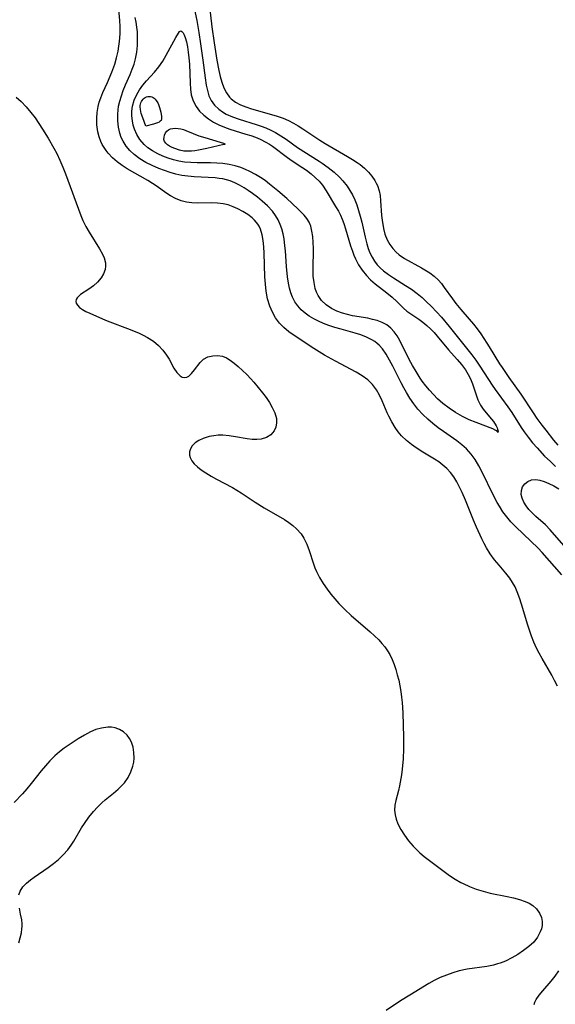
# Model space of a CAD drawing. Header units: inches. Extents: x 1073367 to 1082519, y 1569854 to 1574957.
# Tile 385 of 565: x 1081296 to 1081433, y 1571413 to 1571665. Entities that reach past the tile are written whole.
import ezdxf

# ---------------------------------------------------------------- set-up
doc = ezdxf.new("R2010")
doc.units = ezdxf.units.IN
doc.header["$MEASUREMENT"] = 0
doc.layers.add('CGG_CurvaNivelLidar_v1', color=7, linetype='Continuous', lineweight=30, true_color=0x008008)

msp = doc.modelspace()

# ---------------------------------------------------------------- linework, layer by layer
at = {"layer": 'CGG_CurvaNivelLidar_v1'}
for points in [[(1081433.7759, 1571494.7928, 75.5), (1081433.0724, 1571496.2433, 75.5), (1081432.3263, 1571497.676, 75.5), (1081429.879, 1571501.8835, 75.5), (1081429.089, 1571503.2975, 75.5), (1081428.4506, 1571504.5627, 75.5), (1081427.7815, 1571506.0607, 75.5), (1081427.173, 1571507.5907, 75.5), (1081426.6188, 1571509.1444, 75.5), (1081426.1153, 1571510.7149, 75.5), (1081424.9707, 1571514.6795, 75.5), (1081424.1897, 1571517.1378, 75.5), (1081423.4951, 1571518.9726, 75.5), (1081422.9333, 1571520.1814, 75.5), (1081422.2937, 1571521.338, 75.5), (1081421.5734, 1571522.4343, 75.5), (1081420.6058, 1571523.6719, 75.5), (1081418.8438, 1571525.7356, 75.5), (1081417.7, 1571527.1559, 75.5), (1081416.6181, 1571528.6401, 75.5), (1081415.6327, 1571530.1992, 75.5), (1081415.0197, 1571531.3317, 75.5), (1081414.4512, 1571532.4966, 75.5), (1081413.1202, 1571535.4571, 75.5), (1081412.3539, 1571537.2532, 75.5), (1081410.2551, 1571542.4124, 75.5), (1081409.426, 1571544.3403, 75.5), (1081408.7765, 1571545.7344, 75.5), (1081408.0704, 1571547.0765, 75.5), (1081407.2765, 1571548.3457, 75.5), (1081406.4264, 1571549.4519, 75.5), (1081405.4749, 1571550.4678, 75.5), (1081404.4865, 1571551.344, 75.5), (1081403.43, 1571552.1474, 75.5), (1081402.3226, 1571552.8907, 75.5), (1081399.3692, 1571554.6615, 75.5), (1081397.6528, 1571555.7593, 75.5), (1081396.4933, 1571556.579, 75.5), (1081395.1512, 1571557.6464, 75.5), (1081393.9298, 1571558.8212, 75.5), (1081393.0683, 1571559.8552, 75.5), (1081392.2886, 1571560.9619, 75.5), (1081391.4191, 1571562.3809, 75.5), (1081390.6311, 1571563.8545, 75.5), (1081390.2271, 1571564.6933, 75.5), (1081388.9193, 1571567.7294, 75.5), (1081388.2527, 1571569.1997, 75.5), (1081387.5011, 1571570.5863, 75.5), (1081386.5297, 1571571.9274, 75.5), (1081385.2965, 1571573.1097, 75.5), (1081383.8705, 1571574.1404, 75.5), (1081382.311, 1571575.0782, 75.5), (1081377.0538, 1571577.8828, 75.5), (1081374.2329, 1571579.4536, 75.5), (1081371.4702, 1571581.1825, 75.5), (1081366.4916, 1571584.4589, 75.5), (1081365.118, 1571585.4377, 75.5), (1081363.837, 1571586.4839, 75.5), (1081362.6929, 1571587.6397, 75.5), (1081361.7107, 1571588.9602, 75.5), (1081360.898, 1571590.4087, 75.5), (1081360.2395, 1571591.9577, 75.5), (1081359.6568, 1571593.8812, 75.5), (1081359.297, 1571595.7778, 75.5), (1081359.088, 1571597.6282, 75.5), (1081358.9667, 1571599.5077, 75.5), (1081358.8005, 1571605.4805, 75.5), (1081358.7145, 1571607.1289, 75.5), (1081358.5536, 1571608.7217, 75.5), (1081358.2775, 1571610.2364, 75.5), (1081357.8384, 1571611.6447, 75.5), (1081357.4868, 1571612.3992, 75.5), (1081357.1798, 1571612.9129, 75.5), (1081356.8561, 1571613.3641, 75.5), (1081356.3085, 1571613.9927, 75.5), (1081355.6961, 1571614.568, 75.5), (1081354.5731, 1571615.4131, 75.5), (1081353.3479, 1571616.1548, 75.5), (1081352.0604, 1571616.8173, 75.5), (1081350.8257, 1571617.3732, 75.5), (1081349.5623, 1571617.837, 75.5), (1081348.2629, 1571618.1648, 75.5), (1081346.8188, 1571618.3328, 75.5), (1081345.3386, 1571618.3638, 75.5), (1081341.7072, 1571618.2978, 75.5), (1081340.3189, 1571618.3552, 75.5), (1081338.955, 1571618.5334, 75.5), (1081337.5201, 1571618.9079, 75.5), (1081336.1381, 1571619.4569, 75.5), (1081334.8203, 1571620.1577, 75.5), (1081333.6684, 1571620.9147, 75.5), (1081331.3875, 1571622.5647, 75.5), (1081330.2449, 1571623.3276, 75.5), (1081329.0574, 1571624.0613, 75.5), (1081323.7428, 1571627.0791, 75.5), (1081322.4409, 1571627.9108, 75.5), (1081321.1696, 1571628.872, 75.5), (1081319.9932, 1571629.9258, 75.5), (1081318.9235, 1571631.0598, 75.5), (1081318.3553, 1571631.7584, 75.5), (1081317.8404, 1571632.4881, 75.5), (1081317.3863, 1571633.2581, 75.5), (1081316.9995, 1571634.0626, 75.5), (1081316.5574, 1571635.2878, 75.5), (1081316.245, 1571636.5625, 75.5), (1081316.01, 1571638.2863, 75.5), (1081315.9612, 1571640.0407, 75.5), (1081316.0642, 1571641.5105, 75.5), (1081316.3074, 1571642.97, 75.5), (1081316.6107, 1571644.1257, 75.5), (1081316.9994, 1571645.264, 75.5), (1081317.5286, 1571646.5506, 75.5), (1081318.6841, 1571649.1316, 75.5), (1081319.8025, 1571651.7714, 75.5), (1081320.5678, 1571653.8412, 75.5), (1081321.0425, 1571655.4905, 75.5), (1081321.4117, 1571657.1713, 75.5), (1081321.6198, 1571658.4056, 75.5), (1081321.7775, 1571659.6487, 75.5), (1081321.9168, 1571661.5549, 75.5), (1081321.9287, 1571663.466, 75.5), (1081321.847, 1571664.9978, 75.5), (1081321.0962, 1571673.7108, 75.5)], [(1081344.4395, 1571671.6383, 75.5), (1081345.391, 1571663.3706, 75.5), (1081345.9754, 1571659.2539, 75.5), (1081346.7004, 1571654.8167, 75.5), (1081347.1856, 1571652.2394, 75.5), (1081347.5392, 1571650.6849, 75.5), (1081347.9604, 1571649.1981, 75.5), (1081348.4743, 1571647.8029, 75.5), (1081349.113, 1571646.5295, 75.5), (1081349.9166, 1571645.4161, 75.5), (1081350.3532, 1571644.9716, 75.5), (1081351.4469, 1571644.1481, 75.5), (1081352.6999, 1571643.4777, 75.5), (1081354.07, 1571642.9167, 75.5), (1081355.5227, 1571642.4285, 75.5), (1081360.6348, 1571640.9496, 75.5), (1081362.1412, 1571640.4965, 75.5), (1081363.6191, 1571639.9952, 75.5), (1081365.0475, 1571639.4024, 75.5), (1081366.2846, 1571638.7609, 75.5), (1081367.4854, 1571638.0431, 75.5), (1081368.6716, 1571637.2834, 75.5), (1081373.0426, 1571634.3629, 75.5), (1081374.3681, 1571633.5425, 75.5), (1081380.0741, 1571630.2638, 75.5), (1081381.3534, 1571629.4959, 75.5), (1081382.5868, 1571628.6947, 75.5), (1081383.3536, 1571628.1444, 75.5), (1081384.4479, 1571627.2422, 75.5), (1081385.4463, 1571626.2637, 75.5), (1081386.3364, 1571625.2145, 75.5), (1081387.0996, 1571624.0968, 75.5), (1081387.4574, 1571623.4497, 75.5), (1081387.7639, 1571622.7751, 75.5), (1081388.1827, 1571621.484, 75.5), (1081388.4229, 1571620.2282, 75.5), (1081388.5636, 1571618.9343, 75.5), (1081388.8199, 1571615.1814, 75.5), (1081388.9424, 1571613.9672, 75.5), (1081389.2842, 1571611.8641, 75.5), (1081389.6853, 1571610.3391, 75.5), (1081390.2513, 1571608.9043, 75.5), (1081390.9082, 1571607.7458, 75.5), (1081391.6984, 1571606.681, 75.5), (1081392.4638, 1571605.8472, 75.5), (1081393.31, 1571605.0962, 75.5), (1081394.7092, 1571604.1409, 75.5), (1081399.0205, 1571601.7977, 75.5), (1081399.9064, 1571601.2722, 75.5), (1081401.1208, 1571600.4935, 75.5), (1081402.2624, 1571599.6509, 75.5), (1081403.2955, 1571598.7134, 75.5), (1081404.1048, 1571597.7824, 75.5), (1081404.8553, 1571596.7789, 75.5), (1081406.9194, 1571593.8703, 75.5), (1081407.8399, 1571592.6599, 75.5), (1081409.1018, 1571591.1063, 75.5), (1081411.2419, 1571588.656, 75.5), (1081412.2913, 1571587.3995, 75.5), (1081413.2429, 1571586.1467, 75.5), (1081414.1549, 1571584.8531, 75.5), (1081415.7041, 1571582.5439, 75.5), (1081416.3518, 1571581.5429, 75.5), (1081419.0065, 1571577.2447, 75.5), (1081419.6457, 1571576.2713, 75.5), (1081421.3504, 1571573.773, 75.5), (1081424.4277, 1571569.5123, 75.5), (1081427.597, 1571564.6581, 75.5), (1081428.5464, 1571563.2628, 75.5), (1081429.8116, 1571561.5351, 75.5), (1081430.8002, 1571560.2585, 75.5), (1081432.8196, 1571557.7511, 75.5), (1081433.8993, 1571556.4433, 75.5)], [(1081340.8976, 1571668.1802, 75), (1081341.5323, 1571664.9768, 75), (1081342.0586, 1571661.9314, 75), (1081342.5236, 1571658.9959, 75), (1081343.1007, 1571654.8757, 75), (1081343.6537, 1571650.3072, 75), (1081343.9421, 1571648.4762, 75), (1081344.2499, 1571647.086, 75), (1081344.6658, 1571645.7748, 75), (1081345.2343, 1571644.5667, 75), (1081346.115, 1571643.3412, 75), (1081347.2185, 1571642.2872, 75), (1081348.1189, 1571641.6449, 75), (1081349.0997, 1571641.0851, 75), (1081350.6829, 1571640.3819, 75), (1081352.366, 1571639.7866, 75), (1081356.7356, 1571638.4357, 75), (1081357.9904, 1571638.0032, 75), (1081359.2384, 1571637.5141, 75), (1081360.4584, 1571636.9663, 75), (1081361.6427, 1571636.3546, 75), (1081363.0293, 1571635.5224, 75), (1081364.371, 1571634.6222, 75), (1081367.3364, 1571632.5231, 75), (1081372.8839, 1571629.0085, 75), (1081373.6567, 1571628.4907, 75), (1081375.1866, 1571627.3866, 75), (1081376.6478, 1571626.2121, 75), (1081378.0209, 1571624.9634, 75), (1081378.92, 1571624.0299, 75), (1081380.0062, 1571622.6749, 75), (1081380.7281, 1571621.5608, 75), (1081381.3668, 1571620.3886, 75), (1081381.9342, 1571619.1699, 75), (1081382.4443, 1571617.8934, 75), (1081382.932, 1571616.4391, 75), (1081383.3534, 1571614.9558, 75), (1081383.7264, 1571613.4558, 75), (1081384.5993, 1571609.6018, 75), (1081385.0437, 1571607.8816, 75), (1081385.4128, 1571606.6985, 75), (1081385.8474, 1571605.5594, 75), (1081386.3681, 1571604.4766, 75), (1081386.9895, 1571603.4675, 75), (1081387.7145, 1571602.5338, 75), (1081388.4888, 1571601.7266, 75), (1081389.3383, 1571600.9832, 75), (1081390.5633, 1571600.0728, 75), (1081391.8615, 1571599.2199, 75), (1081394.9593, 1571597.2744, 75), (1081396.4441, 1571596.2735, 75), (1081397.8911, 1571595.2087, 75), (1081399.1633, 1571594.1632, 75), (1081400.2375, 1571593.1825, 75), (1081401.5603, 1571591.8889, 75), (1081402.8502, 1571590.5464, 75), (1081404.1034, 1571589.1587, 75), (1081406.1193, 1571586.7506, 75), (1081410.8649, 1571580.8473, 75), (1081411.9158, 1571579.5006, 75), (1081412.9301, 1571578.132, 75), (1081413.9608, 1571576.6381, 75), (1081417.0846, 1571571.7833, 75), (1081417.86, 1571570.6748, 75), (1081421.1312, 1571566.2371, 75), (1081422.1428, 1571564.7466, 75), (1081424.5185, 1571560.9849, 75), (1081425.2511, 1571559.8828, 75), (1081426.3018, 1571558.4526, 75), (1081427.4226, 1571557.0665, 75), (1081428.5961, 1571555.7152, 75), (1081430.5119, 1571553.6598, 75), (1081431.8916, 1571552.3093, 75), (1081433.3252, 1571551.0115, 75)], [(1081434.9333, 1571523.2858, 75), (1081429.9008, 1571528.976, 75), (1081428.89, 1571530.0691, 75), (1081427.0223, 1571531.9294, 75), (1081423.1078, 1571535.5224, 75), (1081421.8473, 1571536.8271, 75), (1081420.8031, 1571538.093, 75), (1081419.8412, 1571539.4331, 75), (1081418.9479, 1571540.8314, 75), (1081418.4058, 1571541.7542, 75), (1081417.3472, 1571543.7352, 75), (1081414.5625, 1571549.548, 75), (1081413.7034, 1571551.1847, 75), (1081412.7556, 1571552.747, 75), (1081411.6989, 1571554.1754, 75), (1081410.5058, 1571555.4826, 75), (1081409.3235, 1571556.5408, 75), (1081408.0583, 1571557.5183, 75), (1081404.6254, 1571559.8949, 75), (1081403.2436, 1571560.899, 75), (1081401.8966, 1571561.9561, 75), (1081400.5986, 1571563.0733, 75), (1081399.3669, 1571564.2613, 75), (1081398.0987, 1571565.6716, 75), (1081397.0369, 1571567.0222, 75), (1081396.052, 1571568.4329, 75), (1081395.145, 1571569.8961, 75), (1081394.4694, 1571571.111, 75), (1081393.8306, 1571572.3448, 75), (1081391.7127, 1571576.5926, 75), (1081390.8735, 1571578.1747, 75), (1081389.9839, 1571579.6735, 75), (1081389.0049, 1571581.0469, 75), (1081388.1681, 1571581.9816, 75), (1081387.6501, 1571582.4553, 75), (1081387.0746, 1571582.8956, 75), (1081386.3314, 1571583.3652, 75), (1081384.985, 1571584.0366, 75), (1081383.5393, 1571584.6006, 75), (1081382.0228, 1571585.0906, 75), (1081378.462, 1571586.0778, 75), (1081376.8739, 1571586.5439, 75), (1081375.3027, 1571587.0564, 75), (1081373.9561, 1571587.5505, 75), (1081372.6502, 1571588.1072, 75), (1081371.4462, 1571588.7205, 75), (1081370.3053, 1571589.4121, 75), (1081369.2394, 1571590.1831, 75), (1081368.2473, 1571591.0538, 75), (1081367.3682, 1571592.0183, 75), (1081366.6201, 1571593.0858, 75), (1081366.0123, 1571594.2458, 75), (1081365.577, 1571595.3871, 75), (1081365.2423, 1571596.5848, 75), (1081364.9867, 1571597.8266, 75), (1081364.7429, 1571599.4931, 75), (1081364.4944, 1571602.1482, 75), (1081364.2158, 1571606.1077, 75), (1081364.0954, 1571607.4036, 75), (1081363.8574, 1571609.214, 75), (1081363.6204, 1571610.4733, 75), (1081363.3065, 1571611.6961, 75), (1081362.8933, 1571612.872, 75), (1081362.3338, 1571614.0458, 75), (1081361.6565, 1571615.1583, 75), (1081360.877, 1571616.2106, 75), (1081359.6471, 1571617.576, 75), (1081358.2842, 1571618.8367, 75), (1081357.0645, 1571619.8207, 75), (1081355.7998, 1571620.7544, 75), (1081354.7255, 1571621.5014, 75), (1081353.6319, 1571622.21, 75), (1081352.514, 1571622.864, 75), (1081351.3044, 1571623.4735, 75), (1081350.0549, 1571623.9794, 75), (1081349.1497, 1571624.2609, 75), (1081348.2246, 1571624.4805, 75), (1081347.2616, 1571624.6441, 75), (1081346.2843, 1571624.7578, 75), (1081344.4903, 1571624.877, 75), (1081340.8502, 1571625.0225, 75), (1081338.5184, 1571625.248, 75), (1081337.7165, 1571625.3817, 75), (1081336.227, 1571625.7115, 75), (1081334.7539, 1571626.1284, 75), (1081333.2992, 1571626.617, 75), (1081331.8663, 1571627.1655, 75), (1081330.1584, 1571627.9066, 75), (1081328.5125, 1571628.7332, 75), (1081326.9602, 1571629.6595, 75), (1081325.5354, 1571630.7116, 75), (1081324.4328, 1571631.7488, 75), (1081323.4764, 1571632.8954, 75), (1081322.6885, 1571634.1461, 75), (1081322.2331, 1571635.1256, 75), (1081321.878, 1571636.1506, 75), (1081321.5242, 1571637.7278, 75), (1081321.351, 1571639.3557, 75), (1081321.3425, 1571641.0104, 75), (1081321.4183, 1571642.0351, 75), (1081321.5615, 1571643.0578, 75), (1081321.863, 1571644.4153, 75), (1081322.2675, 1571645.7622, 75), (1081322.7478, 1571647.0984, 75), (1081323.3312, 1571648.5412, 75), (1081324.488, 1571651.1905, 75), (1081325.0331, 1571652.5212, 75), (1081325.5066, 1571653.8716, 75), (1081325.8554, 1571655.1549, 75), (1081326.1787, 1571656.8668, 75), (1081326.3665, 1571658.6023, 75), (1081326.4289, 1571660.3496, 75), (1081326.3675, 1571662.0979, 75), (1081326.2479, 1571663.3095, 75), (1081326.0581, 1571664.5351, 75), (1081325.8146, 1571665.7547, 75)], [(1081295.3987, 1571645.4128, 76), (1081296.6098, 1571644.288, 76), (1081297.9128, 1571642.9256, 76), (1081299.131, 1571641.4712, 76), (1081300.1767, 1571640.0808, 76), (1081301.1723, 1571638.6455, 76), (1081302.1259, 1571637.1773, 76), (1081303.5078, 1571634.9111, 76), (1081304.9747, 1571632.3986, 76), (1081305.728, 1571631.0085, 76), (1081306.5472, 1571629.2928, 76), (1081307.2889, 1571627.5419, 76), (1081307.979, 1571625.7742, 76), (1081311.8901, 1571615.1566, 76), (1081312.4137, 1571613.8823, 76), (1081313.1604, 1571612.3656, 76), (1081313.9961, 1571610.9011, 76), (1081316.6993, 1571606.6282, 76), (1081317.456, 1571605.2496, 76), (1081317.8722, 1571604.2826, 76), (1081318.1868, 1571603.0438, 76), (1081318.223, 1571602.1955, 76), (1081318.1066, 1571601.3606, 76), (1081317.6981, 1571600.2349, 76), (1081317.0598, 1571599.1739, 76), (1081316.1607, 1571598.0944, 76), (1081315.1155, 1571597.1393, 76), (1081313.9825, 1571596.3273, 76), (1081311.8522, 1571594.9286, 76), (1081311.37, 1571594.5292, 76), (1081310.9875, 1571594.1198, 76), (1081310.7287, 1571593.695, 76), (1081310.621, 1571593.1975, 76), (1081310.7156, 1571592.715, 76), (1081311.0137, 1571592.2068, 76), (1081311.5866, 1571591.644, 76), (1081312.3559, 1571591.115, 76), (1081313.2141, 1571590.6454, 76), (1081314.1741, 1571590.184, 76), (1081317.4454, 1571588.7098, 76), (1081318.628, 1571588.2129, 76), (1081324.4947, 1571586.0048, 76), (1081326.8255, 1571585.0254, 76), (1081327.8554, 1571584.5332, 76), (1081328.9709, 1571583.9343, 76), (1081330.458, 1571582.999, 76), (1081331.7888, 1571581.9403, 76), (1081332.9084, 1571580.752, 76), (1081333.8364, 1571579.4641, 76), (1081334.4484, 1571578.4126, 76), (1081335.6909, 1571576.1233, 76), (1081336.4137, 1571575.0446, 76), (1081336.8451, 1571574.552, 76), (1081337.296, 1571574.1596, 76), (1081337.8488, 1571573.848, 76), (1081338.4098, 1571573.7287, 76), (1081338.9652, 1571573.8219, 76), (1081339.4983, 1571574.1033, 76), (1081340.236, 1571574.7918, 76), (1081340.9398, 1571575.6583, 76), (1081342.4138, 1571577.5955, 76), (1081343.3019, 1571578.423, 76), (1081344.4122, 1571578.9839, 76), (1081345.676, 1571579.2824, 76), (1081346.8899, 1571579.3436, 76), (1081348.1136, 1571579.145, 76), (1081349.1217, 1571578.7326, 76), (1081350.1154, 1571578.1315, 76), (1081351.1045, 1571577.3906, 76), (1081352.0983, 1571576.5522, 76), (1081353.2114, 1571575.5473, 76), (1081354.3178, 1571574.4796, 76), (1081355.3921, 1571573.3561, 76), (1081356.1516, 1571572.4979, 76), (1081358.3851, 1571569.8487, 76), (1081359.2932, 1571568.6169, 76), (1081360.1123, 1571567.3571, 76), (1081360.8306, 1571566.0955, 76), (1081361.4993, 1571564.6621, 76), (1081361.9034, 1571563.2561, 76), (1081361.9658, 1571562.1168, 76), (1081361.7774, 1571561.0372, 76), (1081361.3421, 1571560.0636, 76), (1081360.4972, 1571559.0918, 76), (1081359.3713, 1571558.3732, 76), (1081358.0337, 1571557.9502, 76), (1081356.8914, 1571557.8493, 76), (1081355.6765, 1571557.9054, 76), (1081354.4079, 1571558.0694, 76), (1081351.4794, 1571558.5991, 76), (1081349.8678, 1571558.8531, 76), (1081348.2559, 1571558.9867, 76), (1081347.0547, 1571558.9663, 76), (1081345.8769, 1571558.8439, 76), (1081344.7382, 1571558.629, 76), (1081343.9219, 1571558.4111, 76), (1081343.1465, 1571558.1425, 76), (1081342.0605, 1571557.6291, 76), (1081341.1292, 1571557.0003, 76), (1081340.3952, 1571556.2626, 76), (1081339.9392, 1571555.5067, 76), (1081339.7061, 1571554.6928, 76), (1081339.71, 1571553.89, 76), (1081339.8597, 1571553.2852, 76), (1081340.2917, 1571552.4246, 76), (1081340.9225, 1571551.6312, 76), (1081341.7199, 1571550.8766, 76), (1081342.6473, 1571550.1543, 76), (1081343.8679, 1571549.3357, 76), (1081345.1982, 1571548.5392, 76), (1081346.5959, 1571547.7666, 76), (1081350.6677, 1571545.6365, 76), (1081351.8095, 1571544.962, 76), (1081352.9354, 1571544.2473, 76), (1081356.5055, 1571541.871, 76), (1081358.8136, 1571540.4024, 76), (1081364.0143, 1571537.3906, 76), (1081365.114, 1571536.6775, 76), (1081366.1482, 1571535.9141, 76), (1081367.0955, 1571535.079, 76), (1081368.2232, 1571533.7778, 76), (1081368.9367, 1571532.6599, 76), (1081369.6571, 1571531.1498, 76), (1081370.2728, 1571529.5163, 76), (1081371.404, 1571526.1336, 76), (1081371.7776, 1571525.1138, 76), (1081372.1951, 1571524.1086, 76), (1081372.9704, 1571522.5686, 76), (1081373.8717, 1571521.0758, 76), (1081374.8732, 1571519.6243, 76), (1081375.8296, 1571518.3691, 76), (1081376.8414, 1571517.1442, 76), (1081377.9037, 1571515.9521, 76), (1081379.4185, 1571514.398, 76), (1081381.0326, 1571512.9029, 76), (1081385.8856, 1571508.7266, 76), (1081387.0037, 1571507.7035, 76), (1081388.0712, 1571506.6507, 76), (1081388.8837, 1571505.7679, 76), (1081389.635, 1571504.8447, 76), (1081390.2996, 1571503.8888, 76), (1081390.8901, 1571502.8856, 76), (1081391.4859, 1571501.6671, 76), (1081391.998, 1571500.4016, 76), (1081392.4397, 1571499.0988, 76), (1081392.8329, 1571497.7309, 76), (1081393.1854, 1571496.3201, 76), (1081393.4905, 1571494.8897, 76), (1081393.7407, 1571493.442, 76), (1081393.9233, 1571492.0389, 76), (1081394.058, 1571490.6251, 76), (1081394.215, 1571488.0129, 76), (1081394.4288, 1571481.7942, 76), (1081394.4464, 1571480.0285, 76), (1081394.4198, 1571478.7906, 76), (1081394.2977, 1571476.2284, 76), (1081394.0759, 1571473.6042, 76), (1081393.8812, 1571472.1465, 76), (1081393.372, 1571469.3296, 76), (1081393.1178, 1571468.1725, 76), (1081392.468, 1571465.6103, 76), (1081392.231, 1571464.3719, 76), (1081392.1498, 1571463.1425, 76), (1081392.2715, 1571461.9732, 76), (1081392.5687, 1571460.8034, 76), (1081393.0105, 1571459.6372, 76), (1081393.7488, 1571458.157, 76), (1081394.6472, 1571456.7028, 76), (1081395.685, 1571455.2897, 76), (1081396.8538, 1571453.9375, 76), (1081397.8824, 1571452.9102, 76), (1081398.6023, 1571452.2537, 76), (1081399.7236, 1571451.3, 76), (1081402.0695, 1571449.4665, 76), (1081404.8244, 1571447.4312, 76), (1081406.2108, 1571446.4489, 76), (1081407.6252, 1571445.5162, 76), (1081409.0835, 1571444.6617, 76), (1081409.6407, 1571444.3699, 76), (1081411.3156, 1571443.6017, 76), (1081413.0435, 1571442.9475, 76), (1081414.809, 1571442.3956, 76), (1081416.5985, 1571441.941, 76), (1081420.9194, 1571441.0814, 76), (1081422.5225, 1571440.7252, 76), (1081424.0588, 1571440.3104, 76), (1081425.4966, 1571439.8097, 76), (1081426.5354, 1571439.3323, 76), (1081427.4638, 1571438.7578, 76), (1081428.4457, 1571437.8665, 76), (1081429.1941, 1571436.824, 76), (1081429.6839, 1571435.6708, 76), (1081429.8683, 1571434.6724, 76), (1081429.8497, 1571433.6508, 76), (1081429.6846, 1571432.8268, 76), (1081429.401, 1571432.0105, 76), (1081428.6912, 1571430.6634, 76), (1081427.7206, 1571429.4058, 76), (1081426.5076, 1571428.2701, 76), (1081425.1257, 1571427.2272, 76), (1081423.6527, 1571426.251, 76), (1081422.0986, 1571425.3493, 76), (1081420.4698, 1571424.5592, 76), (1081419.1803, 1571424.0559, 76), (1081418.4954, 1571423.8305, 76), (1081417.3941, 1571423.5312, 76), (1081415.7485, 1571423.1997, 76), (1081410.715, 1571422.4701, 76), (1081408.6283, 1571422.0403, 76), (1081407.0011, 1571421.5649, 76), (1081405.4031, 1571420.9835, 76), (1081403.8357, 1571420.3101, 76), (1081402.302, 1571419.5536, 76), (1081400.929, 1571418.7962, 76), (1081396.0204, 1571415.8742, 76), (1081393.651, 1571414.3767, 76), (1081390.0029, 1571411.9106, 76)], [(1081435.4561, 1571530.7469, 74.5), (1081431.9283, 1571534.7522, 74.5), (1081430.6985, 1571536.0421, 74.5), (1081428.2572, 1571538.2322, 74.5), (1081427.3455, 1571539.0946, 74.5), (1081426.5096, 1571539.9843, 74.5), (1081425.7816, 1571540.9042, 74.5), (1081425.184, 1571541.8746, 74.5), (1081424.7614, 1571542.8581, 74.5), (1081424.5453, 1571543.8322, 74.5), (1081424.5779, 1571544.8587, 74.5), (1081424.8738, 1571545.7944, 74.5), (1081425.4127, 1571546.5827, 74.5), (1081426.1965, 1571547.1802, 74.5), (1081427.159, 1571547.5437, 74.5), (1081428.2425, 1571547.6486, 74.5), (1081429.3145, 1571547.4984, 74.5), (1081430.4304, 1571547.1522, 74.5), (1081431.5759, 1571546.6595, 74.5), (1081432.8525, 1571545.9964, 74.5), (1081434.1276, 1571545.2379, 74.5)], [(1081296.0623, 1571441.4709, 76.5), (1081296.3515, 1571442.3786, 76.5), (1081297.0459, 1571443.4978, 76.5), (1081298.0226, 1571444.508, 76.5), (1081299.0541, 1571445.3373, 76.5), (1081299.9864, 1571446.0125, 76.5), (1081303.5545, 1571448.4773, 76.5), (1081304.8911, 1571449.4751, 76.5), (1081306.1814, 1571450.5365, 76.5), (1081307.3959, 1571451.6728, 76.5), (1081308.5499, 1571452.9609, 76.5), (1081309.4223, 1571454.1516, 76.5), (1081310.0896, 1571455.1761, 76.5), (1081312.1098, 1571458.5842, 76.5), (1081312.833, 1571459.7507, 76.5), (1081313.9189, 1571461.3135, 76.5), (1081315.1116, 1571462.7995, 76.5), (1081316.1434, 1571463.9199, 76.5), (1081317.2368, 1571464.9718, 76.5), (1081318.1183, 1571465.738, 76.5), (1081320.2709, 1571467.4939, 76.5), (1081321.4779, 1571468.5273, 76.5), (1081322.7786, 1571469.831, 76.5), (1081323.0282, 1571470.1256, 76.5), (1081323.9776, 1571471.456, 76.5), (1081324.7255, 1571472.8848, 76.5), (1081325.2373, 1571474.3874, 76.5), (1081325.4254, 1571475.3961, 76.5), (1081325.5079, 1571476.4152, 76.5), (1081325.4665, 1571477.8334, 76.5), (1081325.2448, 1571479.2113, 76.5), (1081324.8304, 1571480.5075, 76.5), (1081324.3475, 1571481.454, 76.5), (1081323.7282, 1571482.2941, 76.5), (1081322.8377, 1571483.11, 76.5), (1081321.7993, 1571483.7348, 76.5), (1081320.6464, 1571484.1512, 76.5), (1081319.7306, 1571484.3125, 76.5), (1081318.7809, 1571484.3459, 76.5), (1081317.1624, 1571484.1294, 76.5), (1081315.772, 1571483.7111, 76.5), (1081314.383, 1571483.1227, 76.5), (1081312.8107, 1571482.2969, 76.5), (1081311.2408, 1571481.3665, 76.5), (1081308.8838, 1571479.8537, 76.5), (1081307.6311, 1571478.9613, 76.5), (1081306.4153, 1571478.012, 76.5), (1081305.2488, 1571477.0008, 76.5), (1081304.003, 1571475.7795, 76.5), (1081302.8305, 1571474.4907, 76.5), (1081301.7268, 1571473.1528, 76.5), (1081299.2246, 1571469.9387, 76.5), (1081298.1035, 1571468.6128, 76.5), (1081296.9508, 1571467.3341, 76.5), (1081294.8144, 1571465.0524, 76.5)], [(1081296.0408, 1571429.2396, 76.5), (1081296.4154, 1571430.4997, 76.5), (1081296.7018, 1571431.7444, 76.5), (1081296.8472, 1571432.7505, 76.5), (1081296.8895, 1571433.4238, 76.5), (1081296.8795, 1571434.0907, 76.5), (1081296.785, 1571435.0674, 76.5), (1081296.5074, 1571436.5821, 76.5), (1081296.1899, 1571438.0625, 76.5)], [(1081427.8427, 1571413.4151, 75.5), (1081428.0324, 1571414.0586, 75.5), (1081428.3477, 1571414.7122, 75.5), (1081429.0891, 1571415.8061, 75.5), (1081430.0252, 1571416.9349, 75.5), (1081432.1508, 1571419.374, 75.5), (1081433.1748, 1571420.6782, 75.5), (1081434.1774, 1571422.054, 75.5)]]:
    msp.add_polyline3d(points, dxfattribs=at)
for points in [[(1081418.5, 1571559.7128, 74.5), (1081418.452, 1571559.9174, 74.5), (1081418.0653, 1571560.2066, 74.5), (1081417.2457, 1571560.5983, 74.5), (1081412.9825, 1571562.1866, 74.5), (1081411.2179, 1571562.9264, 74.5), (1081409.5288, 1571563.7561, 74.5), (1081407.7523, 1571564.7835, 74.5), (1081406.0632, 1571565.9143, 74.5), (1081404.5122, 1571567.0989, 74.5), (1081403.1494, 1571568.2855, 74.5), (1081402.0688, 1571569.3617, 74.5), (1081401.0545, 1571570.467, 74.5), (1081400.0893, 1571571.6143, 74.5), (1081399.1824, 1571572.8061, 74.5), (1081398.6572, 1571573.5638, 74.5), (1081397.6161, 1571575.2272, 74.5), (1081396.7378, 1571576.7744, 74.5), (1081395.9077, 1571578.3338, 74.5), (1081393.4413, 1571583.1753, 74.5), (1081392.7743, 1571584.3528, 74.5), (1081392.0444, 1571585.4287, 74.5), (1081391.1977, 1571586.3659, 74.5), (1081390.1582, 1571587.1561, 74.5), (1081388.9734, 1571587.7846, 74.5), (1081387.6775, 1571588.2753, 74.5), (1081386.5187, 1571588.5975, 74.5), (1081385.3175, 1571588.8578, 74.5), (1081381.3805, 1571589.5358, 74.5), (1081380.0677, 1571589.8097, 74.5), (1081378.7868, 1571590.1509, 74.5), (1081377.328, 1571590.6762, 74.5), (1081375.9689, 1571591.3437, 74.5), (1081374.608, 1571592.2682, 74.5), (1081373.4524, 1571593.3757, 74.5), (1081372.5556, 1571594.6666, 74.5), (1081372.1538, 1571595.5584, 74.5), (1081371.8514, 1571596.5123, 74.5), (1081371.5354, 1571598.0538, 74.5), (1081371.3577, 1571599.6762, 74.5), (1081371.2925, 1571601.3491, 74.5), (1081371.3665, 1571606.7148, 74.5), (1081371.3159, 1571608.2809, 74.5), (1081371.1956, 1571609.796, 74.5), (1081371.0026, 1571611.1562, 74.5), (1081370.6909, 1571612.4277, 74.5), (1081370.2731, 1571613.4774, 74.5), (1081369.7231, 1571614.4158, 74.5), (1081369.0374, 1571615.2529, 74.5), (1081367.3958, 1571616.8808, 74.5), (1081364.5748, 1571619.5011, 74.5), (1081362.3112, 1571621.4298, 74.5), (1081360.1701, 1571623.195, 74.5), (1081359.023, 1571624.0971, 74.5), (1081357.8352, 1571624.8504, 74.5), (1081356.5469, 1571625.6022, 74.5), (1081355.1608, 1571626.3524, 74.5), (1081354.0008, 1571626.9111, 74.5), (1081352.7813, 1571627.4085, 74.5), (1081351.328, 1571627.866, 74.5), (1081349.8106, 1571628.2085, 74.5), (1081348.2448, 1571628.435, 74.5), (1081346.6726, 1571628.5471, 74.5), (1081345.0767, 1571628.5847, 74.5), (1081341.6386, 1571628.6002, 74.5), (1081340.0143, 1571628.6625, 74.5), (1081338.4046, 1571628.8184, 74.5), (1081336.9877, 1571629.0665, 74.5), (1081335.5944, 1571629.4097, 74.5), (1081334.2294, 1571629.8347, 74.5), (1081332.8963, 1571630.335, 74.5), (1081331.6113, 1571630.9101, 74.5), (1081330.2658, 1571631.6399, 74.5), (1081329.0239, 1571632.4789, 74.5), (1081328.0596, 1571633.304, 74.5), (1081326.9932, 1571634.5345, 74.5), (1081326.2148, 1571635.8221, 74.5), (1081325.6246, 1571637.2128, 74.5), (1081325.3032, 1571638.2774, 74.5), (1081325.0791, 1571639.3677, 74.5), (1081324.9521, 1571640.6025, 74.5), (1081324.9616, 1571641.8416, 74.5), (1081325.1189, 1571643.0698, 74.5), (1081325.5447, 1571644.5952, 74.5), (1081326.1909, 1571646.0613, 74.5), (1081326.9167, 1571647.2967, 74.5), (1081327.7537, 1571648.4682, 74.5), (1081328.6727, 1571649.5715, 74.5), (1081330.7147, 1571651.7707, 74.5), (1081331.8266, 1571653.1518, 74.5), (1081332.8335, 1571654.6207, 74.5), (1081333.7124, 1571656.1018, 74.5), (1081336.1789, 1571660.6294, 74.5), (1081336.8589, 1571661.7764, 74.5), (1081337.156, 1571662.1654, 74.5), (1081337.4425, 1571662.3154, 74.5), (1081337.7531, 1571662.1967, 74.5), (1081338.0721, 1571661.8337, 74.5), (1081338.2645, 1571661.4862, 74.5), (1081338.5996, 1571660.6118, 74.5), (1081338.8941, 1571659.5184, 74.5), (1081339.1489, 1571658.2616, 74.5), (1081339.3632, 1571656.8858, 74.5), (1081339.5341, 1571655.4267, 74.5), (1081339.6634, 1571653.8137, 74.5), (1081339.8294, 1571648.9357, 74.5), (1081339.9386, 1571647.4553, 74.5), (1081340.155, 1571646.0314, 74.5), (1081340.5333, 1571644.6865, 74.5), (1081340.7012, 1571644.2708, 74.5), (1081341.3897, 1571643.0095, 74.5), (1081342.2751, 1571641.8506, 74.5), (1081343.3234, 1571640.7946, 74.5), (1081344.5105, 1571639.848, 74.5), (1081345.804, 1571639.0256, 74.5), (1081347.1904, 1571638.3079, 74.5), (1081348.6476, 1571637.6859, 74.5), (1081350.0124, 1571637.1975, 74.5), (1081354.0756, 1571635.9699, 74.5), (1081355.3962, 1571635.556, 74.5), (1081356.5804, 1571635.1413, 74.5), (1081357.7322, 1571634.6742, 74.5), (1081359.2385, 1571633.923, 74.5), (1081360.1074, 1571633.3986, 74.5), (1081360.943, 1571632.8314, 74.5), (1081364.7094, 1571629.9461, 74.5), (1081365.933, 1571629.1194, 74.5), (1081368.4378, 1571627.5293, 74.5), (1081369.6522, 1571626.7003, 74.5), (1081370.8154, 1571625.8145, 74.5), (1081371.8631, 1571624.8978, 74.5), (1081372.8275, 1571623.9152, 74.5), (1081373.692, 1571622.8661, 74.5), (1081374.6531, 1571621.4269, 74.5), (1081377.0476, 1571617.4879, 74.5), (1081377.7648, 1571616.2166, 74.5), (1081378.267, 1571615.2079, 74.5), (1081378.7232, 1571614.1663, 74.5), (1081379.1256, 1571613.1131, 74.5), (1081379.5832, 1571611.7458, 74.5), (1081380.8744, 1571607.4314, 74.5), (1081381.3451, 1571606.0147, 74.5), (1081381.7156, 1571605.0325, 74.5), (1081382.13, 1571604.0746, 74.5), (1081382.9245, 1571602.5711, 74.5), (1081383.855, 1571601.1582, 74.5), (1081384.9132, 1571599.8487, 74.5), (1081386.0206, 1571598.718, 74.5), (1081387.2028, 1571597.6699, 74.5), (1081390.142, 1571595.3564, 74.5), (1081391.4987, 1571594.2501, 74.5), (1081392.7505, 1571593.1226, 74.5), (1081394.4464, 1571591.4355, 74.5), (1081395.3092, 1571590.6762, 74.5), (1081396.2754, 1571589.9905, 74.5), (1081398.3418, 1571588.6762, 74.5), (1081399.3876, 1571587.9011, 74.5), (1081400.4143, 1571587.0313, 74.5), (1081401.4143, 1571586.0816, 74.5), (1081402.2403, 1571585.2189, 74.5), (1081403.0421, 1571584.3186, 74.5), (1081405.9133, 1571580.8238, 74.5), (1081408.1758, 1571578.353, 74.5), (1081409.271, 1571577.0492, 74.5), (1081410.2625, 1571575.68, 74.5), (1081410.9553, 1571574.5368, 74.5), (1081411.5472, 1571573.3663, 74.5), (1081412.0504, 1571572.1446, 74.5), (1081413.4381, 1571568.0527, 74.5), (1081414.1097, 1571566.6356, 74.5), (1081414.8249, 1571565.5992, 74.5), (1081416.4485, 1571563.6993, 74.5), (1081417.4105, 1571562.4944, 74.5), (1081418.131, 1571561.3806, 74.5), (1081418.3644, 1571560.9003, 74.5), (1081418.4971, 1571560.5361, 74.5), (1081418.5901, 1571560.0023, 74.5)], [(1081328.5, 1571638.0148, 74), (1081327.7287, 1571640.1182, 74), (1081327.3702, 1571641.246, 74), (1081327.14, 1571642.2549, 74), (1081327.0938, 1571642.9379, 74), (1081327.1127, 1571643.27, 74), (1081327.1658, 1571643.5929, 74), (1081327.2726, 1571643.9433, 74), (1081327.4231, 1571644.2747, 74), (1081327.6116, 1571644.5827, 74), (1081327.8335, 1571644.8603, 74), (1081328.0841, 1571645.1043, 74), (1081328.3595, 1571645.3076, 74), (1081328.6576, 1571645.4603, 74), (1081329.0046, 1571645.5581, 74), (1081329.3649, 1571645.5914, 74), (1081329.7263, 1571645.5659, 74), (1081330.077, 1571645.4814, 74), (1081330.4045, 1571645.332, 74), (1081330.6827, 1571645.1267, 74), (1081330.9341, 1571644.8704, 74), (1081331.1633, 1571644.5758, 74), (1081331.5637, 1571643.9073, 74), (1081331.7354, 1571643.5449, 74), (1081332.0241, 1571642.7746, 74), (1081332.3503, 1571641.5848, 74), (1081332.5369, 1571640.4366, 74), (1081332.5453, 1571640.0837, 74), (1081332.5088, 1571639.7574, 74), (1081332.4101, 1571639.4687, 74), (1081332.2137, 1571639.2202, 74), (1081331.8947, 1571638.9973, 74), (1081331.4825, 1571638.7985, 74), (1081330.504, 1571638.4695, 74)], [(1081348.5, 1571633.3193, 74), (1081344.1455, 1571632.2999, 74), (1081342.0189, 1571631.87, 74), (1081341.0476, 1571631.7124, 74), (1081340.1989, 1571631.6157, 74), (1081338.907, 1571631.5772, 74), (1081338.2718, 1571631.6244, 74), (1081337.1649, 1571631.8391, 74), (1081335.9101, 1571632.2429, 74), (1081335.2295, 1571632.5287, 74), (1081334.6011, 1571632.8504, 74), (1081334.0471, 1571633.2109, 74), (1081333.5973, 1571633.6168, 74), (1081333.2912, 1571634.0784, 74), (1081333.1623, 1571634.5998, 74), (1081333.1839, 1571635.1568, 74), (1081333.3262, 1571635.7176, 74), (1081333.5715, 1571636.2501, 74), (1081333.9129, 1571636.7196, 74), (1081334.3535, 1571637.0857, 74), (1081334.8685, 1571637.307, 74), (1081335.4559, 1571637.4194, 74), (1081336.0928, 1571637.444, 74), (1081336.7611, 1571637.3944, 74), (1081337.4458, 1571637.2781, 74), (1081338.1346, 1571637.097, 74), (1081338.7572, 1571636.8773, 74), (1081340.6308, 1571636.0795, 74), (1081342.0992, 1571635.5275, 74), (1081343.6018, 1571635.0444, 74), (1081347.5316, 1571633.8868, 74), (1081348.396, 1571633.6028, 74), (1081348.7232, 1571633.469, 74), (1081348.8333, 1571633.376, 74), (1081348.7525, 1571633.3254, 74)]]:
    msp.add_polyline3d(points, close=True, dxfattribs=at)

doc.saveas('drawing.dxf')
